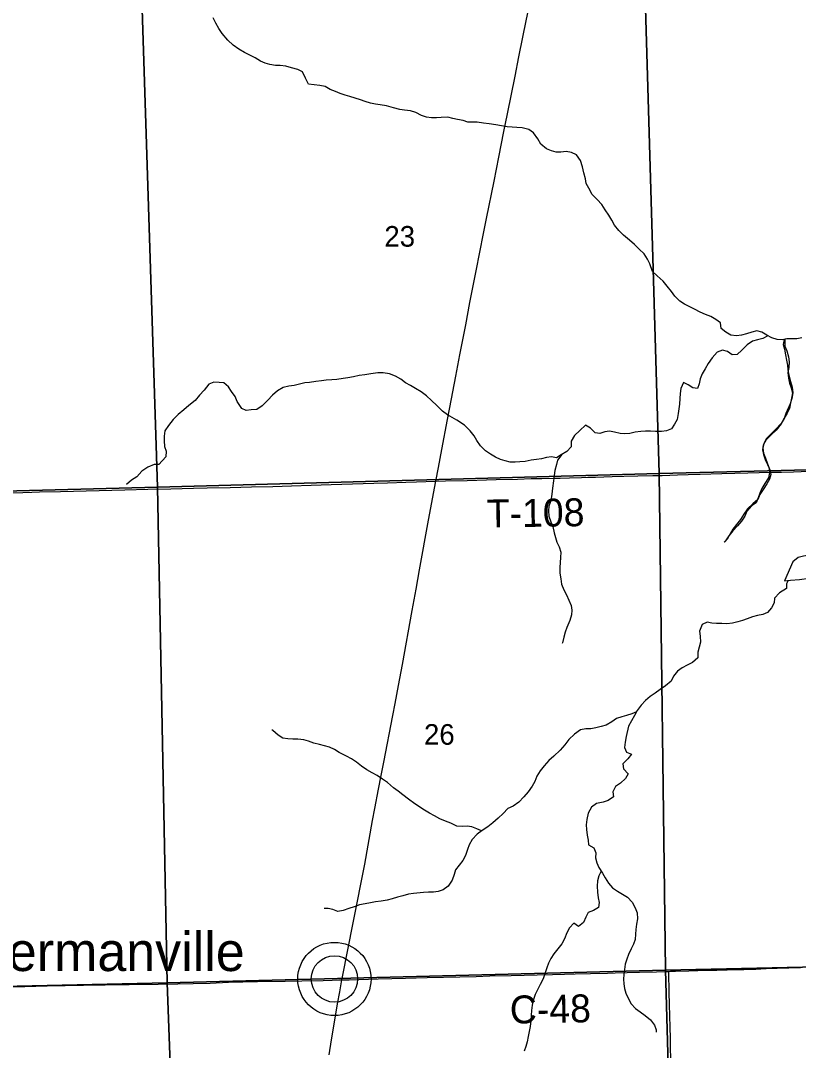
# Model space of a CAD drawing. Extents: x 1985906 to 2360102, y 891258 to 1222054.
# Drawn here: x 2128015 to 2136358, y 1061913 to 1072966 of the extents above; entities that cross this region are included whole.
import ezdxf

# ---------------------------------------------------------------- set-up
doc = ezdxf.new("R2010")
doc.units = 0
for name, color, linetype in [('GM_X_County_Road', 7, 'Continuous'), ('GM_X_County_Road_Text', 7, 'Continuous'), ('GM_X_Minor_Lake', 7, 'Continuous'), ('GM_X_Minor_River', 7, 'Continuous'), ('GM_X_Section', 7, 'Continuous'), ('GM_X_Section_Text', 7, 'Continuous'), ('GM_X_State_Route', 7, 'Continuous'), ('GM_X_Township_Road', 7, 'Continuous'), ('GM_X_Township_Road_Text', 7, 'Continuous'), ('GM_X_Unincorporated', 7, 'Continuous'), ('GM_X_Unincorporated_Location', 7, 'Continuous'), ('GM_X_Unincorporated_Text', 7, 'Continuous')]:
    doc.layers.add(name, color=color, linetype=linetype)

msp = doc.modelspace()

# ---------------------------------------------------------------- linework, layer by layer
at = {"layer": 'GM_X_County_Road'}
for points in [[(2134969, 1062761), (2134985, 1062762), (2135038, 1062763), (2135181, 1062767), (2135239, 1062769), (2135279, 1062771), (2135337, 1062773), (2135483, 1062775), (2135549, 1062777), (2135594, 1062779), (2135652, 1062780), (2135693, 1062781), (2135772, 1062783), (2135842, 1062786), (2135901, 1062786), (2136014, 1062791), (2136131, 1062794), (2136379, 1062802)], [(2127937, 1062595), (2128298, 1062605), (2128691, 1062613), (2128922, 1062617), (2129178, 1062621), (2129489, 1062625), (2129703, 1062628), (2129867, 1062631), (2130047, 1062636), (2130244, 1062644), (2130555, 1062651), (2130851, 1062657), (2131031, 1062661), (2131261, 1062664), (2131357, 1062667), (2131424, 1062669), (2131461, 1062670)], [(2131461, 1062670), (2131538, 1062672), (2131850, 1062681), (2132145, 1062690), (2132375, 1062696), (2132900, 1062708), (2133047, 1062712), (2133277, 1062717), (2133555, 1062725), (2133719, 1062729), (2133850, 1062732), (2133965, 1062734), (2134129, 1062739), (2134310, 1062743), (2134392, 1062746), (2134523, 1062749), (2134653, 1062753), (2134835, 1062756), (2134929, 1062760), (2134969, 1062761)]]:
    msp.add_lwpolyline(points, dxfattribs=at)
at = {"layer": 'GM_X_Minor_Lake'}
for points in [[(2136209, 1066952), (2136275, 1066959), (2136369, 1066967), (2136475, 1066982), (2136582, 1067008), (2136678, 1067027), (2136778, 1067080), (2136861, 1067166), (2136911, 1067257), (2136952, 1067407), (2136970, 1067493), (2136974, 1067575), (2136881, 1067635), (2136829, 1067653), (2136765, 1067640), (2136690, 1067550), (2136651, 1067425), (2136573, 1067271), (2136472, 1067228), (2136414, 1067218), (2136354, 1067202), (2136300, 1067157)], [(2136300, 1067157), (2136209, 1066952)]]:
    msp.add_lwpolyline(points, dxfattribs=at)
at = {"layer": 'GM_X_Minor_River'}
for points in [[(2132082, 1072013), (2132014, 1072031), (2131941, 1072051), (2131873, 1072063), (2131821, 1072071), (2131769, 1072079), (2131709, 1072098), (2131659, 1072116), (2131605, 1072132), (2131547, 1072150), (2131497, 1072166), (2131443, 1072184), (2131391, 1072206), (2131334, 1072228), (2131282, 1072258), (2131224, 1072268), (2131104, 1072284), (2131070, 1072350), (2131038, 1072415), (2130988, 1072443), (2130919, 1072459), (2130859, 1072477), (2130799, 1072484), (2130749, 1072486), (2130689, 1072494), (2130639, 1072510), (2130587, 1072532), (2130529, 1072568), (2130465, 1072598), (2130415, 1072624), (2130354, 1072658), (2130296, 1072704), (2130238, 1072755), (2130178, 1072829), (2130140, 1072883), (2130110, 1072939), (2130079, 1072995)], [(2136395, 1069563), (2136343, 1069549), (2136285, 1069551), (2136235, 1069551), (2136185, 1069541), (2136129, 1069545), (2136073, 1069563), (2136019, 1069589), (2135967, 1069623), (2135913, 1069635), (2135859, 1069623), (2135801, 1069605), (2135749, 1069589), (2135694, 1069581), (2135634, 1069591), (2135578, 1069621), (2135528, 1069661), (2135524, 1069721), (2135472, 1069759), (2135418, 1069791), (2135360, 1069813), (2135304, 1069837), (2135243, 1069869), (2135193, 1069895), (2135135, 1069923), (2135085, 1069955), (2135033, 1070009), (2134997, 1070059), (2134949, 1070115), (2134906, 1070169), (2134844, 1070227), (2134794, 1070275), (2134764, 1070354), (2134738, 1070406), (2134702, 1070462), (2134651, 1070514), (2134601, 1070562), (2134545, 1070608), (2134483, 1070664), (2134433, 1070712), (2134387, 1070770), (2134357, 1070824), (2134324, 1070878), (2134284, 1070936), (2134250, 1070991), (2134198, 1071047), (2134144, 1071101), (2134110, 1071167), (2134083, 1071219), (2134075, 1071269), (2134057, 1071333), (2134041, 1071397), (2134021, 1071463), (2133979, 1071524), (2133923, 1071552), (2133866, 1071561), (2133810, 1071555), (2133758, 1071553), (2133708, 1071569), (2133656, 1071591), (2133594, 1071641), (2133562, 1071697), (2133516, 1071760), (2133466, 1071798), (2133395, 1071814), (2133339, 1071820), (2133287, 1071824), (2133235, 1071825), (2133173, 1071835), (2133113, 1071849), (2133041, 1071857), (2132981, 1071865), (2132913, 1071875), (2132863, 1071877), (2132813, 1071877), (2132763, 1071893), (2132703, 1071905), (2132652, 1071917), (2132596, 1071929), (2132526, 1071927), (2132476, 1071923), (2132424, 1071923), (2132368, 1071931), (2132316, 1071947), (2132254, 1071979), (2132198, 1071999), (2132134, 1072005), (2132082, 1072013)], [(2136031, 1069583), (2135977, 1069555), (2135921, 1069541), (2135867, 1069527), (2135809, 1069485), (2135753, 1069430), (2135701, 1069382), (2135649, 1069380), (2135597, 1069414), (2135543, 1069428), (2135485, 1069408), (2135433, 1069348), (2135391, 1069286), (2135357, 1069230), (2135327, 1069175), (2135303, 1069121), (2135295, 1069067), (2135277, 1069017), (2135227, 1069025), (2135175, 1069057), (2135125, 1069083), (2135097, 1069019), (2135091, 1068965), (2135085, 1068909), (2135081, 1068850), (2135077, 1068798), (2135070, 1068748), (2135056, 1068686), (2135030, 1068634), (2134998, 1068584), (2134944, 1068562), (2134890, 1068556), (2134826, 1068557), (2134772, 1068561), (2134718, 1068561), (2134667, 1068555), (2134607, 1068547), (2134551, 1068535), (2134495, 1068531), (2134445, 1068533), (2134387, 1068547), (2134333, 1068559), (2134283, 1068553), (2134227, 1068533), (2134177, 1068543), (2134127, 1068591), (2134073, 1068623), (2134013, 1068565), (2133957, 1068514), (2133919, 1068452), (2133921, 1068392), (2133873, 1068342), (2133815, 1068304), (2133763, 1068274), (2133709, 1068284), (2133657, 1068276), (2133601, 1068264), (2133547, 1068255), (2133491, 1068247), (2133427, 1068235), (2133371, 1068229), (2133319, 1068225), (2133267, 1068227), (2133213, 1068241), (2133162, 1068257), (2133110, 1068279), (2133054, 1068311), (2133000, 1068349), (2132948, 1068403), (2132910, 1068459), (2132880, 1068509), (2132838, 1068563), (2132775, 1068625), (2132695, 1068678), (2132645, 1068706), (2132593, 1068734), (2132539, 1068774), (2132481, 1068834), (2132424, 1068888), (2132368, 1068938), (2132310, 1068980), (2132252, 1069016), (2132198, 1069050), (2132144, 1069080), (2132092, 1069116), (2132037, 1069150), (2131973, 1069176), (2131903, 1069186), (2131847, 1069184), (2131771, 1069176), (2131707, 1069164), (2131647, 1069156), (2131587, 1069141), (2131525, 1069131), (2131473, 1069123), (2131407, 1069115), (2131353, 1069111), (2131293, 1069107), (2131243, 1069101), (2131181, 1069093), (2131113, 1069083)], [(2136205, 1069545), (2136193, 1069491), (2136209, 1069439), (2136219, 1069379), (2136232, 1069321), (2136240, 1069269), (2136246, 1069217), (2136256, 1069160), (2136272, 1069092), (2136290, 1069030), (2136300, 1068970), (2136288, 1068910), (2136271, 1068854), (2136223, 1068749), (2136205, 1068695), (2136173, 1068641), (2136113, 1068579), (2136061, 1068529), (2136015, 1068479), (2135987, 1068428), (2135977, 1068376), (2135983, 1068322), (2136005, 1068270), (2136024, 1068220), (2136046, 1068164), (2136048, 1068112), (2136038, 1068058), (2135998, 1067999), (2135966, 1067945), (2135944, 1067893), (2135928, 1067843), (2135906, 1067791), (2135854, 1067757), (2135804, 1067702), (2135783, 1067648), (2135749, 1067592), (2135703, 1067542), (2135653, 1067490), (2135611, 1067436), (2135575, 1067382), (2135561, 1067369)], [(2136212, 1069547), (2136211, 1069473), (2136235, 1069423), (2136252, 1069359), (2136260, 1069303), (2136254, 1069243), (2136246, 1069190), (2136252, 1069130), (2136264, 1069076), (2136282, 1069024), (2136294, 1068970), (2136284, 1068912), (2136275, 1068862), (2136263, 1068804), (2136237, 1068753), (2136207, 1068699), (2136173, 1068639), (2136121, 1068569), (2136065, 1068521), (2136011, 1068465), (2135981, 1068410), (2135973, 1068360), (2135985, 1068310), (2136002, 1068254), (2136028, 1068202), (2136052, 1068146), (2136064, 1068096), (2136048, 1068044), (2136020, 1067993), (2135980, 1067933), (2135946, 1067881), (2135922, 1067827), (2135870, 1067781), (2135812, 1067725), (2135772, 1067670), (2135737, 1067612), (2135695, 1067558), (2135655, 1067506), (2135625, 1067456), (2135593, 1067402), (2135565, 1067369)], [(2131113, 1069083), (2131063, 1069077), (2131007, 1069063), (2130948, 1069051), (2130892, 1069042), (2130830, 1069028), (2130770, 1068992), (2130718, 1068946), (2130667, 1068894), (2130607, 1068830), (2130549, 1068792), (2130487, 1068787), (2130436, 1068783), (2130386, 1068801), (2130336, 1068877), (2130316, 1068932), (2130276, 1068986), (2130246, 1069036), (2130196, 1069078), (2130146, 1069082), (2130088, 1069086), (2130035, 1069064), (2129984, 1069001), (2129934, 1068947), (2129888, 1068889), (2129818, 1068835), (2129764, 1068789), (2129706, 1068738), (2129652, 1068686), (2129602, 1068620), (2129560, 1068562), (2129556, 1068506), (2129554, 1068456), (2129558, 1068396), (2129576, 1068345), (2129571, 1068283), (2129499, 1068203), (2129449, 1068203), (2129381, 1068173), (2129315, 1068129), (2129261, 1068070), (2129203, 1068032), (2129149, 1067988)], [(2133822, 1068308), (2133773, 1068250), (2133763, 1068200), (2133747, 1068139), (2133737, 1068083), (2133730, 1068027), (2133720, 1067949), (2133714, 1067883), (2133702, 1067813), (2133682, 1067756), (2133678, 1067704), (2133682, 1067648), (2133702, 1067588), (2133725, 1067536), (2133739, 1067468), (2133751, 1067418), (2133767, 1067368), (2133793, 1067317), (2133809, 1067261), (2133807, 1067205), (2133801, 1067151), (2133798, 1067095), (2133800, 1067037), (2133810, 1066973), (2133818, 1066919), (2133842, 1066858), (2133870, 1066804), (2133894, 1066746), (2133919, 1066690), (2133927, 1066638), (2133925, 1066588), (2133907, 1066526), (2133875, 1066453), (2133857, 1066403), (2133843, 1066349), (2133829, 1066287), (2133825, 1066279)], [(2136250, 1066956), (2136232, 1066921), (2136231, 1066869), (2136157, 1066825), (2136101, 1066767), (2136099, 1066716), (2136071, 1066664), (2136027, 1066614), (2135975, 1066590), (2135921, 1066580), (2135867, 1066568), (2135809, 1066546), (2135757, 1066526), (2135707, 1066514), (2135651, 1066499), (2135591, 1066493), (2135535, 1066495), (2135481, 1066495), (2135431, 1066499), (2135378, 1066509), (2135326, 1066485), (2135297, 1066413), (2135303, 1066359), (2135307, 1066293), (2135293, 1066242), (2135281, 1066186), (2135279, 1066128), (2135223, 1066076), (2135165, 1066048), (2135113, 1066018), (2135061, 1065982), (2135019, 1065931), (2134995, 1065875), (2134933, 1065825), (2134877, 1065785), (2134821, 1065747), (2134769, 1065711), (2134717, 1065670), (2134670, 1065618), (2134630, 1065562), (2134600, 1065508), (2134568, 1065452), (2134534, 1065394), (2134510, 1065281), (2134498, 1065221)], [(2134621, 1065546), (2134570, 1065524), (2134514, 1065508), (2134464, 1065494), (2134408, 1065474), (2134356, 1065438), (2134296, 1065405), (2134242, 1065389), (2134186, 1065375), (2134133, 1065365), (2134079, 1065363), (2134021, 1065353), (2133957, 1065309), (2133897, 1065251), (2133852, 1065192), (2133804, 1065134), (2133734, 1065072), (2133682, 1065024), (2133630, 1064966), (2133588, 1064915), (2133554, 1064857), (2133530, 1064799), (2133502, 1064749), (2133460, 1064687), (2133412, 1064635), (2133358, 1064578), (2133298, 1064536), (2133242, 1064508), (2133192, 1064456), (2133136, 1064404), (2133080, 1064357), (2133027, 1064313), (2132967, 1064275), (2132911, 1064233), (2132857, 1064175), (2132825, 1064121), (2132809, 1064070), (2132787, 1064006), (2132759, 1063952), (2132719, 1063900), (2132681, 1063850), (2132665, 1063800), (2132645, 1063742), (2132601, 1063675), (2132549, 1063635), (2132495, 1063617), (2132445, 1063611), (2132391, 1063611), (2132335, 1063609), (2132231, 1063597), (2132175, 1063591), (2132115, 1063573), (2132059, 1063556), (2131999, 1063540), (2131945, 1063524), (2131883, 1063516), (2131821, 1063506), (2131769, 1063496), (2131711, 1063486), (2131651, 1063474), (2131593, 1063454), (2131537, 1063436), (2131475, 1063413), (2131419, 1063405), (2131365, 1063427), (2131315, 1063437), (2131272, 1063435)], [(2132959, 1064269), (2132908, 1064291), (2132856, 1064313), (2132804, 1064319), (2132754, 1064315), (2132694, 1064319), (2132628, 1064351), (2132572, 1064375), (2132512, 1064399), (2132454, 1064429), (2132400, 1064461), (2132347, 1064491), (2132243, 1064559), (2132177, 1064611), (2132115, 1064657), (2132063, 1064697), (2132013, 1064733), (2131952, 1064787), (2131898, 1064825), (2131840, 1064863), (2131786, 1064891), (2131728, 1064925), (2131672, 1064963), (2131618, 1065006), (2131565, 1065042), (2131511, 1065072), (2131433, 1065112), (2131383, 1065144), (2131327, 1065166), (2131273, 1065182), (2131221, 1065196), (2131159, 1065212), (2131103, 1065232), (2131052, 1065248), (2130990, 1065253), (2130936, 1065255), (2130880, 1065259), (2130828, 1065265), (2130778, 1065295), (2130720, 1065345), (2130708, 1065353)], [(2134498, 1065221), (2134492, 1065165), (2134514, 1065115), (2134566, 1065093), (2134529, 1065043), (2134475, 1064989), (2134483, 1064936), (2134531, 1064882), (2134503, 1064830), (2134449, 1064782), (2134395, 1064744), (2134367, 1064688), (2134373, 1064636), (2134317, 1064595), (2134265, 1064577), (2134191, 1064563), (2134137, 1064523), (2134103, 1064461), (2134087, 1064391), (2134080, 1064334), (2134084, 1064284), (2134092, 1064224), (2134102, 1064170), (2134108, 1064118), (2134162, 1064088), (2134186, 1064034), (2134182, 1063980), (2134195, 1063926), (2134219, 1063876), (2134257, 1063817), (2134287, 1063767), (2134321, 1063709), (2134363, 1063659), (2134419, 1063621), (2134472, 1063591), (2134524, 1063557), (2134574, 1063503), (2134606, 1063445), (2134630, 1063389), (2134632, 1063325), (2134622, 1063268), (2134614, 1063210), (2134611, 1063160), (2134607, 1063104), (2134589, 1063054), (2134565, 1063004), (2134537, 1062944), (2134517, 1062891), (2134501, 1062839), (2134493, 1062781), (2134487, 1062729), (2134483, 1062679), (2134484, 1062629), (2134492, 1062579), (2134508, 1062526), (2134532, 1062472), (2134564, 1062414), (2134612, 1062364), (2134662, 1062326), (2134716, 1062286), (2134773, 1062240), (2134815, 1062184), (2134831, 1062134), (2134831, 1062108)], [(2134243, 1063838), (2134217, 1063785), (2134203, 1063733), (2134201, 1063675), (2134203, 1063613), (2134211, 1063551), (2134221, 1063501), (2134212, 1063446), (2134160, 1063416), (2134104, 1063392), (2134078, 1063342), (2134054, 1063286), (2134000, 1063242), (2133948, 1063280), (2133902, 1063228), (2133870, 1063167), (2133852, 1063117), (2133822, 1063057), (2133778, 1063005), (2133734, 1062951), (2133702, 1062901), (2133678, 1062848), (2133660, 1062798), (2133638, 1062736), (2133619, 1062682), (2133589, 1062622), (2133559, 1062564), (2133535, 1062513), (2133515, 1062461), (2133501, 1062399), (2133495, 1062341), (2133491, 1062291), (2133487, 1062229), (2133481, 1062168), (2133470, 1062116), (2133460, 1062064), (2133448, 1062006), (2133436, 1061954), (2133416, 1061904)]]:
    msp.add_lwpolyline(points, dxfattribs=at)
at = {"layer": 'GM_X_Section'}
for points in [[(2134706, 1073470), (2140093, 1073609), (2140244, 1068237), (2134863, 1068105)], [(2129311, 1073314), (2134706, 1073470), (2134863, 1068105), (2129483, 1067960)], [(2123987, 1073147), (2129311, 1073314), (2129483, 1067960), (2124126, 1067820)], [(2134863, 1068105), (2140244, 1068237), (2140320, 1062894), (2134933, 1062774)], [(2129483, 1067960), (2134863, 1068105), (2134933, 1062774), (2129586, 1062637)], [(2124126, 1067820), (2129483, 1067960), (2129586, 1062637), (2124275, 1062522)], [(2140320, 1062894), (2140407, 1057541), (2135084, 1057426), (2134933, 1062774)], [(2134933, 1062774), (2135084, 1057426), (2135014, 1057419), (2129925, 1057336), (2129785, 1057333), (2129586, 1062637)], [(2124275, 1062522), (2129586, 1062637), (2129785, 1057333), (2124840, 1057248), (2124510, 1057252)]]:
    msp.add_lwpolyline(points, close=True, dxfattribs=at)
at = {"layer": 'GM_X_State_Route'}
for points in [[(2131461, 1062670), (2131467, 1062704), (2131524, 1062994), (2131582, 1063283), (2131617, 1063460), (2131675, 1063750), (2131706, 1063911), (2131790, 1064379), (2131814, 1064508), (2131855, 1064718), (2131883, 1064863), (2131910, 1065008), (2132009, 1065506), (2132033, 1065635), (2132070, 1065829), (2132112, 1066055), (2132216, 1066636), (2132257, 1066862), (2132294, 1067072), (2132389, 1067605), (2132470, 1068022), (2132496, 1068169), (2132533, 1068362), (2132594, 1068684), (2132619, 1068813), (2132684, 1069151), (2132726, 1069377), (2132758, 1069538), (2132789, 1069699), (2132835, 1069941), (2132901, 1070279), (2132979, 1070681), (2133014, 1070841), (2133093, 1071244), (2133146, 1071501), (2133199, 1071775), (2133239, 1071967), (2133319, 1072370), (2133360, 1072579), (2133402, 1072788), (2133437, 1072965), (2133490, 1073223)], [(2131323, 1061864), (2131351, 1062025), (2131386, 1062236), (2131415, 1062414), (2131438, 1062543), (2131461, 1062670)]]:
    msp.add_lwpolyline(points, dxfattribs=at)
at = {"layer": 'GM_X_Township_Road'}
for points in [[(2132470, 1068022), (2132574, 1068025), (2132804, 1068030), (2133116, 1068040), (2133345, 1068045), (2133493, 1068050), (2133607, 1068052), (2133739, 1068055), (2133804, 1068056), (2133902, 1068059), (2134033, 1068063), (2134099, 1068065), (2134181, 1068067), (2134361, 1068072), (2134487, 1068075), (2134634, 1068079), (2134798, 1068083), (2134896, 1068085), (2135060, 1068091), (2135175, 1068094), (2135306, 1068097), (2135535, 1068104), (2135814, 1068112), (2136060, 1068119), (2136175, 1068121), (2136306, 1068123), (2136470, 1068129)], [(2127890, 1067897), (2128037, 1067902), (2128135, 1067905), (2128217, 1067907), (2128444, 1067912), (2129133, 1067930), (2129379, 1067936), (2129625, 1067940), (2129870, 1067948), (2130017, 1067951), (2130263, 1067956), (2130492, 1067961), (2130722, 1067967), (2130919, 1067973), (2131132, 1067980), (2131345, 1067987), (2131574, 1067994), (2131804, 1068002), (2131951, 1068006), (2132148, 1068012), (2132263, 1068015), (2132465, 1068022), (2132470, 1068022)], [(2134992, 1061733), (2134987, 1061933), (2134985, 1062045), (2134984, 1062161), (2134977, 1062407), (2134973, 1062537), (2134969, 1062747), (2134969, 1062761)]]:
    msp.add_lwpolyline(points, dxfattribs=at)
at = {"layer": 'GM_X_Unincorporated'}
for radius in [393, 249]:
    msp.add_circle((2131381, 1062680), radius, dxfattribs=at)
at = {"layer": 'GM_X_Unincorporated_Location'}
msp.add_line((2131381, 1062680), (2131381, 1062680), dxfattribs=at)

# ---------------------------------------------------------------- texts
at = {"layer": 'GM_X_County_Road_Text'}
msp.add_text('C-48', height=300, rotation=1.0315, dxfattribs=at).set_placement((2133265, 1062200))
at = {"layer": 'GM_X_Section_Text'}
for s, p in [('23', (2131917, 1070540)), ('26', (2132342, 1065194))]:
    msp.add_text(s, height=221, rotation=0, dxfattribs=at).set_placement(p)
at = {"layer": 'GM_X_Township_Road_Text'}
msp.add_text('T-108', height=300, rotation=0.8463, dxfattribs=at).set_placement((2133017, 1067525))
at = {"layer": 'GM_X_Unincorporated_Text'}
msp.add_text('Hermanville', height=417, rotation=0, dxfattribs=at).set_placement((2127475, 1062765))

doc.saveas('drawing.dxf')
